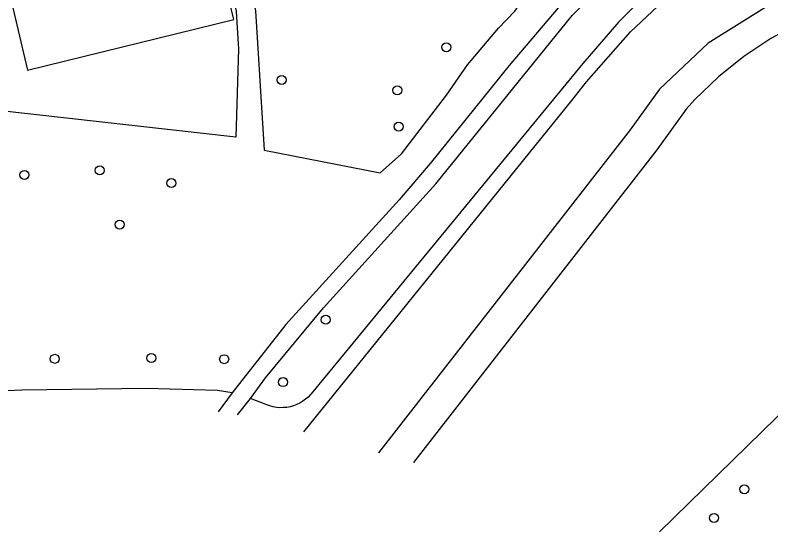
# Model space of a CAD drawing. Extents: x 162026 to 163499, y 387297 to 388169.
# Drawn here: x 163011.3 to 163093.3, y 387296.9 to 387353 of the extents above; entities that cross this region are included whole.
import ezdxf

# ---------------------------------------------------------------- set-up
doc = ezdxf.new("R2010")
doc.units = 0
for name, color, linetype in [('IMGEO_Boom', 7, 'Continuous'), ('IMGEO_Fietspad_gesloten', 7, 'Continuous'), ('IMGEO_Groenvoorziening', 7, 'Continuous'), ('IMGEO_Meer_plas_ven_vijver', 7, 'Continuous'), ('IMGEO_Voetpad_halfverhard', 7, 'Continuous'), ('IMGEO_Voetpad_onverhard', 7, 'Continuous')]:
    doc.layers.add(name, color=color, linetype=linetype)

msp = doc.modelspace()

# ---------------------------------------------------------------- linework, layer by layer
at = {"layer": 'IMGEO_Boom'}
for centre in [(163058.122, 387349.494), (163040.261, 387345.948), (163052.808, 387344.822), (163052.944, 387340.884), (163020.515, 387336.127), (163012.335, 387335.637), (163028.274, 387334.738), (163022.669, 387330.244), (163045.038, 387319.914), (163015.631, 387315.663), (163026.097, 387315.746), (163034.009, 387315.626), (163040.396, 387313.132), (163090.457, 387301.505), (163087.166, 387298.397)]:
    msp.add_circle(centre, 0.489, dxfattribs=at)
at = {"layer": 'IMGEO_Fietspad_gesloten'}
for points in [[(163107.545, 387380.821), (163099.816, 387376.59), (163090.658, 387370.628), (163083.376, 387365.34), (163076.148, 387359.569), (163070.864, 387354.504), (163064.924, 387347.501), (163056.345, 387336.864), (163052.994, 387332.913), (163040.697, 387319.389), (163034.894, 387311.955)], [(163036.851, 387311.361), (163038.511, 387313.614), (163044.792, 387321.206), (163056.977, 387334.651), (163071.758, 387352.927), (163074.914, 387356.074), (163078.416, 387358.998), (163083.376, 387362.853), (163096.12, 387372.133), (163103.054, 387376.343), (163107.924, 387378.905)], [(163034.894, 387311.955), (163033.371, 387309.926)], [(163035.472, 387309.576), (163035.472, 387309.576), (163036.851, 387311.361)]]:
    msp.add_lwpolyline(points, dxfattribs=at)
at = {"layer": 'IMGEO_Groenvoorziening'}
for points in [[(163182.389, 387401.007), (163177.153, 387398.687), (163173.505, 387396.837), (163170.071, 387394.616), (163167.059, 387392.201), (163148.087, 387375.154), (163142.827, 387370.532), (163136.722, 387367.104), (163093.544, 387354.301), (163086.534, 387349.936), (163081.231, 387344.959), (163078.076, 387340.538), (163050.773, 387305.464), (163050.773, 387305.464)], [(162996.563, 387397.712), (162982.885, 387394.466), (162988.288, 387371.65), (163000, 387374.41), (163005.867, 387375.813), (163012.674, 387346.995), (163035.045, 387352.507), (163031.723, 387366.367)], [(163028.18, 387381.085), (163028.368, 387381.173), (163035.312, 387353.447), (163035.354, 387352.762), (163035.563, 387349.331), (163035.274, 387339.739), (163009.456, 387342.626)], [(163037.219, 387354.299), (163037.422, 387353.453), (163038.359, 387338.327), (163050.931, 387335.854), (163053.269, 387337.924), (163058.127, 387344.286), (163060.404, 387347.575), (163063.786, 387351.562), (163065.553, 387353.428), (163068.249, 387357.263)]]:
    msp.add_lwpolyline(points, dxfattribs=at)
at = {"layer": 'IMGEO_Meer_plas_ven_vijver'}
for points in [[(163180.048, 387396.508), (163176.92, 387394.951), (163173.943, 387393.122), (163171.142, 387391.033), (163169.954, 387390.022), (163150.982, 387372.975), (163149.983, 387371.938), (163147.767, 387369.923), (163145.38, 387368.114), (163142.841, 387366.525), (163140.17, 387365.17), (163137.389, 387364.058), (163134.52, 387363.2), (163104.904, 387354.897), (163096.439, 387352.122), (163093.334, 387350.438), (163090.392, 387348.484), (163087.636, 387346.275), (163085.088, 387343.828), (163084.126, 387342.78), (163080.971, 387338.359), (163054.538, 387304.403), (163054.538, 387304.403)], [(163081.256, 387296.874), (163105.075, 387320.188), (163106.019, 387321.063), (163108.346, 387322.957), (163110.832, 387324.635), (163113.458, 387326.085), (163116.204, 387327.295), (163119.046, 387328.254), (163193.302, 387349.662)]]:
    msp.add_lwpolyline(points, dxfattribs=at)
at = {"layer": 'IMGEO_Voetpad_halfverhard'}
for points in [[(163042.653, 387307.752), (163042.653, 387307.752), (163071.737, 387343.695), (163073.327, 387345.735), (163078.117, 387351.167), (163083.374, 387356.149), (163088.096, 387359.942), (163094.087, 387363.993), (163099.055, 387366.556), (163106.563, 387369.62), (163111.363, 387371.102), (163115.707, 387372.148), (163115.235, 387373.992), (163112.036, 387374.537), (163110.76, 387376.46), (163109.802, 387379.693)], [(163097.124, 387367.778), (163092.791, 387365.52), (163088.833, 387362.842), (163085.857, 387360.619), (163081.167, 387356.593), (163076.795, 387352.205), (163072.922, 387347.726), (163043.434, 387311.858), (163043.371, 387311.784), (163043.114, 387311.515), (163042.834, 387311.269), (163042.534, 387311.05), (163042.215, 387310.859), (163041.881, 387310.696), (163041.533, 387310.565), (163041.175, 387310.465), (163040.809, 387310.397), (163040.439, 387310.362), (163040.067, 387310.361), (163039.696, 387310.392), (163039.33, 387310.457), (163038.971, 387310.554), (163038.622, 387310.683), (163036.851, 387311.361)]]:
    msp.add_lwpolyline(points, dxfattribs=at)
at = {"layer": 'IMGEO_Voetpad_onverhard'}
msp.add_lwpolyline([(163034.894, 387311.955), (163033.299, 387312.23), (163025.582, 387312.444), (163012.037, 387312.267), (163000, 387311.702), (162989.261, 387311.198), (162988.961, 387311.178), (162986.142, 387311.229)], dxfattribs=at)

doc.saveas('drawing.dxf')
